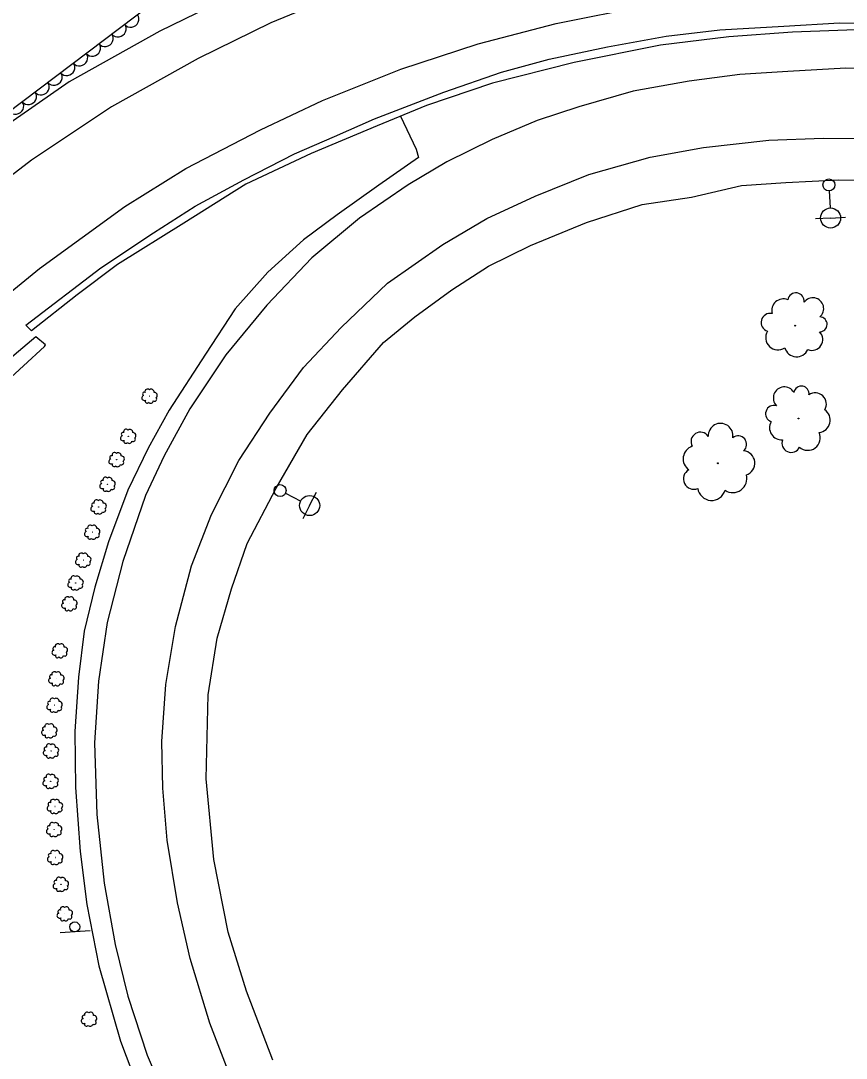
# Model space of a CAD drawing. Extents: x 1722896 to 1754269, y 648279 to 666297.
# Drawn here: x 1729915.1 to 1730120.8, y 652833.1 to 653091.8 of the extents above; entities that cross this region are included whole.
import ezdxf

# ---------------------------------------------------------------- set-up
doc = ezdxf.new("R2010")
doc.units = 0
for name, color, linetype in [('DESIGN - CENTERLINE - Proposed', 7, 'Continuous'), ('DESIGN - PUBLIC HEARING - Shapes', 7, 'Continuous'), ('DESIGN - SCRATCH - User 1', 7, 'Continuous'), ('SURVEY - CENTERLINE - Preliminary Text', 7, 'Continuous'), ('SURVEY - DTM - Breaklines', 7, 'Continuous'), ('SURVEY - VEGETATION - Features with Text', 7, 'Continuous')]:
    doc.layers.add(name, color=color, linetype=linetype)

msp = doc.modelspace()

# ---------------------------------------------------------------- linework, layer by layer
at = {"layer": 'DESIGN - CENTERLINE - Proposed'}
for points in [[(1729918.79, 653012.97), (1729908.45, 653004.21), (1729889.3, 652988), (1729869.9, 652970.98), (1729850.22, 652952.37), (1729834.24, 652938.38), (1729819.76, 652926.99), (1729805.42, 652917.07), (1729785.25, 652904.54), (1729759.89, 652889.67), (1729730.02, 652871.99), (1729702.67, 652857.04), (1729675.12, 652841.54), (1729661.54, 652833.99), (1729645.6, 652822.92)], [(1729650.39, 652822.4), (1729669.11, 652833.94), (1729685.58, 652843.22), (1729701.57, 652852.34), (1729723.6, 652864.12), (1729745.21, 652876.66), (1729771.43, 652891.94), (1729801.13, 652909.96), (1729820.71, 652922.64), (1729840.32, 652938.51), (1729856.27, 652953), (1729876.96, 652972.55), (1729894.32, 652987.62), (1729910.53, 653000.93), (1729920.94, 653010.53), (1729921.24, 653010.94), (1729918.79, 653012.97)]]:
    msp.add_lwpolyline(points, dxfattribs=at)
at = {"layer": 'DESIGN - PUBLIC HEARING - Shapes'}
msp.add_line((1729932.35, 652864.89), (1729924.87, 652864.39), dxfattribs=at)
msp.add_circle((1729928.51, 652865.86), 1.25, dxfattribs=at)
at = {"layer": 'DESIGN - SCRATCH - User 1'}
msp.add_lwpolyline([(1730132.26, 653089.87), (1730107.39, 653088.91), (1730091.54, 653087.74), (1730074.49, 653085.66), (1730053.03, 653081.35), (1730032.62, 653076.2), (1730016.22, 653070.65), (1730003.9, 653065.57), (1729987.41, 653058.66), (1729971.13, 653051.01), (1729955.69, 653041.31), (1729939.18, 653030.98), (1729929.08, 653023.44), (1729917.73, 653014.48), (1729916.3, 653015.87), (1729935, 653030.21), (1729948.11, 653038.88), (1729958.54, 653045.52), (1729970.66, 653052.15), (1729983.26, 653058.56), (1729993.29, 653062.95), (1730003.19, 653067.3), (1730020.52, 653073.98), (1730034.89, 653079), (1730046.77, 653082.16), (1730061.27, 653085.26), (1730075.91, 653087.97), (1730089.31, 653089.5), (1730105.22, 653090.42), (1730119.13, 653091.22), (1730136.63, 653090.93)], dxfattribs=at)
at = {"layer": 'SURVEY - CENTERLINE - Preliminary Text'}
for points in [[(1730362.3, 653063.75), (1730350.72, 653067.99), (1730336.54, 653075.2), (1730316.12, 653087.14), (1730300.23, 653095.7), (1730282.19, 653104.99), (1730262.41, 653113.24), (1730240.77, 653120.96), (1730224.26, 653125.41), (1730207.04, 653129.98), (1730185.21, 653134.51), (1730165.59, 653136.54), (1730146.46, 653137.7), (1730127.64, 653137.63), (1730110.29, 653137.15), (1730091.34, 653135.54), (1730070.47, 653132.32), (1730041.15, 653126.24), (1730013.26, 653117.4), (1730002.02, 653113.35), (1729982.83, 653105.36), (1729949.74, 653089.2), (1729927.16, 653076.55), (1729908.44, 653063.57)], [(1730133.67, 653122.7), (1730114.18, 653122.59), (1730096.09, 653121.6), (1730079.85, 653120.32), (1730057.44, 653116.67), (1730042.92, 653113.36), (1730023.51, 653108.26), (1730002.5, 653101.61), (1729977.37, 653091.27), (1729959.27, 653082.35), (1729937.7, 653070.3), (1729917.76, 653057.05), (1729901.05, 653044.26)], [(1729888.56, 653004.56), (1729919.72, 653030.04), (1729941.02, 653045.48), (1729956.17, 653054.97), (1729974.82, 653064.62), (1729990.25, 653071.93), (1730009.76, 653079.68), (1730029.07, 653085.99), (1730048.47, 653091.06), (1730071.06, 653095.55), (1730094.55, 653098.19), (1730121.45, 653099.82), (1730151.73, 653098.67), (1730177.58, 653095.84), (1730196.61, 653092.11), (1730216.98, 653086.98), (1730237.21, 653079.95), (1730255.71, 653072.97), (1730273, 653065.23), (1730295.5, 653053.66), (1730309.55, 653044.72), (1730326.38, 653033.21), (1730341.89, 653021.08), (1730361.12, 653002.94)], [(1730134.71, 653079.73), (1730120.71, 653079.96), (1730106.27, 653079.15), (1730094.29, 653078.4), (1730081.63, 653076.68), (1730067.7, 653074.2), (1730054.16, 653070.3), (1730043.79, 653066.87), (1730032.59, 653062.21), (1730021.22, 653056.61), (1730011.63, 653050.88), (1729999.5, 653042.6), (1729987.61, 653032.63), (1729976.35, 653020.84), (1729966.14, 653008.46), (1729957.22, 652995.02), (1729950.77, 652983.27), (1729946.17, 652973.42), (1729940.46, 652956.96), (1729936.58, 652941.76), (1729934.47, 652927.11), (1729933.42, 652911.72), (1729934.02, 652893.85), (1729935.87, 652876.74), (1729938.57, 652861.45), (1729941.73, 652848.56), (1729946.58, 652833.88), (1729952.54, 652819.9)], [(1730009.69, 653067.99), (1730013.59, 653059.79), (1730014.17, 653057.67), (1730004.33, 653050.81), (1729993.94, 653043.41), (1729985.55, 653037.14), (1729976.65, 653029.11), (1729968.52, 653019.93), (1729961.14, 653008.62), (1729952.04, 652994.68), (1729946.84, 652985.22), (1729941.75, 652974.77), (1729936.92, 652961.83), (1729933.55, 652950.54), (1729930.82, 652939.61), (1729929.45, 652928.12), (1729928.54, 652914.54), (1729928.67, 652900.61), (1729929.89, 652884.7), (1729931.56, 652871.47), (1729934.53, 652856.18), (1729939.91, 652837.37), (1729945.6, 652822.41)], [(1729966.76, 652829.99), (1729962.14, 652841.86), (1729957.31, 652857.96), (1729954.1, 652871.83), (1729951.53, 652887.51), (1729950.47, 652900.48), (1729950.19, 652912.08), (1729951.23, 652926.28), (1729953.59, 652940.79), (1729957.59, 652955.92), (1729962.61, 652968.68), (1729969.44, 652982.18), (1729977.1, 652993.96), (1729985.53, 653005.32), (1729994.94, 653015.33), (1730006.5, 653026.35), (1730020.28, 653036), (1730031.23, 653042.46), (1730043.3, 653048.05), (1730056.66, 653053.46), (1730071.9, 653057.8), (1730085.19, 653060.21), (1730101.49, 653061.98), (1730115.03, 653062.53), (1730126.73, 653062.44)], [(1729977.88, 652832.62), (1729971.33, 652849.87), (1729966.78, 652864.59), (1729963.21, 652882.65), (1729961.28, 652902.78), (1729961.8, 652923.68), (1729964, 652937.85), (1729967.55, 652950.18), (1729971.48, 652961.49), (1729978.73, 652975.27), (1729986.44, 652988.6), (1729995.22, 652999.8), (1730005.48, 653011.56), (1730013.27, 653017.96), (1730022.52, 653024.68), (1730031.67, 653030.61), (1730042.14, 653035.71), (1730056.07, 653041.49), (1730069.94, 653045.94), (1730082.27, 653047.81), (1730094.66, 653050.67), (1730105.79, 653051.44), (1730118.85, 653052.08), (1730133.38, 653052.05)]]:
    msp.add_lwpolyline(points, dxfattribs=at)
at = {"layer": 'SURVEY - DTM - Breaklines'}
for p, q in [((1730116.57, 653049.34), (1730116.78, 653045.1)), ((1730116.91, 653042.6), (1730113.16, 653042.41)), ((1730116.91, 653042.6), (1730120.65, 653042.79)), ((1729981.04, 652973.96), (1729984.83, 652972.04)), ((1729987.06, 652970.92), (1729988.75, 652974.27)), ((1729987.06, 652970.92), (1729985.38, 652967.57))]:
    msp.add_line(p, q, dxfattribs=at)
for centre, radius in [((1730116.49, 653050.84), 1.5), ((1730116.91, 653042.6), 2.5), ((1729979.7, 652974.63), 1.5), ((1729987.06, 652970.92), 2.5)]:
    msp.add_circle(centre, radius, dxfattribs=at)
at = {"layer": 'SURVEY - VEGETATION - Features with Text'}
msp.add_lwpolyline([(1730149.2, 653145.45), (1730101.95, 653150.95), (1730068.96, 653143.28), (1730032.16, 653141.41), (1729975.99, 653117.37), (1729899.53, 653059.57)], dxfattribs=at)
for centre, radius in [((1730108.1, 653015.77), 0.0947), ((1729947.18, 652998.2), 0.022), ((1730108.92, 652992.63), 0.0964), ((1729941.86, 652988.17), 0.022), ((1729938.96, 652982.36), 0.022), ((1730088.8, 652981.45), 0.108), ((1729936.7, 652976.21), 0.022), ((1729934.47, 652970.56), 0.022), ((1729932.89, 652964.26), 0.022), ((1729930.65, 652957.3), 0.022), ((1729928.73, 652951.61), 0.022), ((1729927.19, 652946.42), 0.022), ((1729924.8, 652934.7), 0.022), ((1729923.96, 652927.72), 0.022), ((1729923.5, 652921.13), 0.022), ((1729922.2, 652914.74), 0.022), ((1729922.61, 652909.71), 0.022), ((1729922.52, 652902.15), 0.022), ((1729923.59, 652895.89), 0.022), ((1729923.4, 652890.12), 0.022), ((1729923.66, 652883.16), 0.022), ((1729925.07, 652876.48), 0.022), ((1729926.05, 652869.13), 0.022), ((1729932.09, 652842.85), 0.022)]:
    msp.add_circle(centre, radius, dxfattribs=at)
for centre, radius, start, end in [((1730108.26, 653021.88), 2.06, 352.7161, 170.0353), ((1730105.14, 653019.52), 2.92, 68.0032, 194.8488), ((1730112.48, 653020), 2.71, 310.0974, 143.5171), ((1730101.85, 653016.56), 2.27, 78.1621, 253.1623), ((1730114.19, 653016.07), 1.86, 270.0768, 88.8224), ((1730103.8, 653012.76), 3.07, 147.9092, 303.7477), ((1730112.26, 653012.3), 2.71, 247.9606, 44.7495), ((1730108.46, 653011.11), 3.09, 197.0133, 334.5376), ((1729946.65, 652999.34), 0.631, 42.7522, 199.5411), ((1729947.57, 652999.22), 0.719, 351.805, 129.3292), ((1730105.39, 652997.73), 2.76, 30.7478, 224.1675), ((1730109.63, 652998.79), 1.9, 350.7271, 169.4728), ((1729945.84, 652997.75), 0.629, 104.8891, 298.3088), ((1729945.87, 652998.74), 0.433, 64.8684, 243.614), ((1729946.54, 652996.93), 0.479, 147.5077, 324.8269), ((1729947.43, 652997.12), 0.679, 222.7948, 349.6405), ((1729948.42, 652997.42), 0.527, 232.9537, 47.954), ((1729948.38, 652998.41), 0.714, 302.7008, 98.5393), ((1730113.1, 652996.23), 2.76, 328.611, 125.3999), ((1730102.81, 652993.8), 2.1, 73.3665, 250.6856), ((1730113.66, 652992.22), 3.15, 277.6637, 55.1879), ((1730104.66, 652990.27), 2.97, 148.6535, 275.4992), ((1729941.32, 652989.31), 0.631, 42.7522, 199.5411), ((1729942.24, 652989.19), 0.719, 351.805, 129.3292), ((1730084.46, 652986.86), 2.34, 32.862, 210.1811), ((1730089.5, 652988.33), 3.08, 350.2433, 183.663), ((1729940.52, 652987.71), 0.629, 104.8891, 298.3088), ((1729940.55, 652988.71), 0.433, 64.8684, 243.614), ((1729941.22, 652986.9), 0.479, 147.5077, 324.8269), ((1729942.11, 652987.09), 0.679, 222.7948, 349.6405), ((1729943.09, 652987.39), 0.527, 232.9537, 47.954), ((1729943.06, 652988.38), 0.714, 302.7008, 98.5393), ((1730093.86, 652986.16), 2.12, 310.2226, 128.9682), ((1730107.09, 652986.48), 2.31, 158.8124, 333.8127), ((1730111.23, 652987.81), 3.13, 228.5595, 24.398), ((1729938.43, 652983.5), 0.631, 42.7522, 199.5411), ((1729939.34, 652983.37), 0.719, 351.805, 129.3292), ((1730083.47, 652982.53), 3.32, 108.149, 234.9947), ((1730094.95, 652981.48), 3.08, 288.1064, 84.8954), ((1729937.62, 652981.9), 0.629, 104.8891, 298.3088), ((1729937.65, 652982.89), 0.433, 64.8684, 243.614), ((1729940.19, 652981.57), 0.527, 232.9537, 47.954), ((1729940.16, 652982.56), 0.714, 302.7008, 98.5393), ((1729938.32, 652981.09), 0.479, 147.5077, 324.8269), ((1729939.21, 652981.27), 0.679, 222.7948, 349.6405), ((1730082.79, 652977.55), 2.57, 118.3079, 293.3082), ((1729935.36, 652975.75), 0.629, 104.8891, 298.3088), ((1729935.39, 652976.75), 0.433, 64.8684, 243.614), ((1729936.17, 652977.35), 0.631, 42.7522, 199.5411), ((1729937.09, 652977.22), 0.719, 351.805, 129.3292), ((1729937.91, 652976.41), 0.714, 302.7008, 98.5393), ((1730092.52, 652977.66), 3.51, 237.1592, 14.6834), ((1729936.06, 652974.94), 0.479, 147.5077, 324.8269), ((1729936.95, 652975.12), 0.679, 222.7948, 349.6405), ((1729937.94, 652975.42), 0.527, 232.9537, 47.954), ((1730087.26, 652975.68), 3.49, 188.055, 343.8935), ((1729933.16, 652971.1), 0.433, 64.8684, 243.614), ((1729933.94, 652971.7), 0.631, 42.7522, 199.5411), ((1729934.86, 652971.58), 0.719, 351.805, 129.3292), ((1729935.68, 652970.77), 0.714, 302.7008, 98.5393), ((1729933.13, 652970.1), 0.629, 104.8891, 298.3088), ((1729933.84, 652969.29), 0.479, 147.5077, 324.8269), ((1729934.73, 652969.48), 0.679, 222.7948, 349.6405), ((1729935.71, 652969.78), 0.527, 232.9537, 47.954), ((1729932.36, 652965.4), 0.631, 42.7522, 199.5411), ((1729933.27, 652965.28), 0.719, 351.805, 129.3292), ((1729931.55, 652963.81), 0.629, 104.8891, 298.3088), ((1729931.58, 652964.8), 0.433, 64.8684, 243.614), ((1729934.12, 652963.48), 0.527, 232.9537, 47.954), ((1729934.09, 652964.47), 0.714, 302.7008, 98.5393), ((1729932.25, 652962.99), 0.479, 147.5077, 324.8269), ((1729933.14, 652963.18), 0.679, 222.7948, 349.6405), ((1729929.34, 652957.84), 0.433, 64.8684, 243.614), ((1729930.12, 652958.44), 0.631, 42.7522, 199.5411), ((1729931.03, 652958.32), 0.719, 351.805, 129.3292), ((1729931.85, 652957.51), 0.714, 302.7008, 98.5393), ((1729929.31, 652956.84), 0.629, 104.8891, 298.3088), ((1729930.01, 652956.03), 0.479, 147.5077, 324.8269), ((1729930.9, 652956.22), 0.679, 222.7948, 349.6405), ((1729931.89, 652956.52), 0.527, 232.9537, 47.954), ((1729928.2, 652952.76), 0.631, 42.7522, 199.5411), ((1729929.12, 652952.63), 0.719, 351.805, 129.3292), ((1729927.39, 652951.16), 0.629, 104.8891, 298.3088), ((1729927.42, 652952.15), 0.433, 64.8684, 243.614), ((1729928.1, 652950.34), 0.479, 147.5077, 324.8269), ((1729928.99, 652950.53), 0.679, 222.7948, 349.6405), ((1729929.97, 652950.83), 0.527, 232.9537, 47.954), ((1729929.94, 652951.82), 0.714, 302.7008, 98.5393), ((1729926.66, 652947.57), 0.631, 42.7522, 199.5411), ((1729927.58, 652947.44), 0.719, 351.805, 129.3292), ((1729925.85, 652945.97), 0.629, 104.8891, 298.3088), ((1729925.88, 652946.96), 0.433, 64.8684, 243.614), ((1729926.56, 652945.16), 0.479, 147.5077, 324.8269), ((1729927.45, 652945.34), 0.679, 222.7948, 349.6405), ((1729928.43, 652945.64), 0.527, 232.9537, 47.954), ((1729928.4, 652946.63), 0.714, 302.7008, 98.5393), ((1729923.46, 652934.25), 0.629, 104.8891, 298.3088), ((1729923.49, 652935.24), 0.433, 64.8684, 243.614), ((1729924.26, 652935.85), 0.631, 42.7522, 199.5411), ((1729925.18, 652935.72), 0.719, 351.805, 129.3292), ((1729926, 652934.91), 0.714, 302.7008, 98.5393), ((1729924.16, 652933.43), 0.479, 147.5077, 324.8269), ((1729925.05, 652933.62), 0.679, 222.7948, 349.6405), ((1729926.03, 652933.92), 0.527, 232.9537, 47.954), ((1729922.62, 652927.27), 0.629, 104.8891, 298.3088), ((1729922.65, 652928.26), 0.433, 64.8684, 243.614), ((1729923.43, 652928.87), 0.631, 42.7522, 199.5411), ((1729924.35, 652928.74), 0.719, 351.805, 129.3292), ((1729925.2, 652926.94), 0.527, 232.9537, 47.954), ((1729925.16, 652927.93), 0.714, 302.7008, 98.5393), ((1729923.32, 652926.45), 0.479, 147.5077, 324.8269), ((1729924.21, 652926.64), 0.679, 222.7948, 349.6405), ((1729922.19, 652921.67), 0.433, 64.8684, 243.614), ((1729922.97, 652922.27), 0.631, 42.7522, 199.5411), ((1729923.88, 652922.14), 0.719, 351.805, 129.3292), ((1729924.7, 652921.34), 0.714, 302.7008, 98.5393), ((1729922.16, 652920.67), 0.629, 104.8891, 298.3088), ((1729922.86, 652919.86), 0.479, 147.5077, 324.8269), ((1729923.75, 652920.05), 0.679, 222.7948, 349.6405), ((1729924.73, 652920.34), 0.527, 232.9537, 47.954), ((1729920.86, 652914.29), 0.629, 104.8891, 298.3088), ((1729920.89, 652915.28), 0.433, 64.8684, 243.614), ((1729921.67, 652915.88), 0.631, 42.7522, 199.5411), ((1729922.59, 652915.76), 0.719, 351.805, 129.3292), ((1729923.44, 652913.96), 0.527, 232.9537, 47.954), ((1729923.41, 652914.95), 0.714, 302.7008, 98.5393), ((1729921.57, 652913.47), 0.479, 147.5077, 324.8269), ((1729922.46, 652913.66), 0.679, 222.7948, 349.6405), ((1729921.27, 652909.25), 0.629, 104.8891, 298.3088), ((1729921.3, 652910.25), 0.433, 64.8684, 243.614), ((1729922.08, 652910.85), 0.631, 42.7522, 199.5411), ((1729923, 652910.72), 0.719, 351.805, 129.3292), ((1729923.85, 652908.92), 0.527, 232.9537, 47.954), ((1729923.82, 652909.92), 0.714, 302.7008, 98.5393), ((1729921.97, 652908.44), 0.479, 147.5077, 324.8269), ((1729922.86, 652908.63), 0.679, 222.7948, 349.6405), ((1729921.99, 652903.29), 0.631, 42.7522, 199.5411), ((1729922.9, 652903.17), 0.719, 351.805, 129.3292), ((1729921.18, 652901.7), 0.629, 104.8891, 298.3088), ((1729921.21, 652902.69), 0.433, 64.8684, 243.614), ((1729923.75, 652901.37), 0.527, 232.9537, 47.954), ((1729923.72, 652902.36), 0.714, 302.7008, 98.5393), ((1729921.88, 652900.88), 0.479, 147.5077, 324.8269), ((1729922.77, 652901.07), 0.679, 222.7948, 349.6405), ((1729922.28, 652896.43), 0.433, 64.8684, 243.614), ((1729923.06, 652897.03), 0.631, 42.7522, 199.5411), ((1729923.98, 652896.9), 0.719, 351.805, 129.3292), ((1729924.8, 652896.09), 0.714, 302.7008, 98.5393), ((1729922.25, 652895.43), 0.629, 104.8891, 298.3088), ((1729922.95, 652894.62), 0.479, 147.5077, 324.8269), ((1729923.84, 652894.8), 0.679, 222.7948, 349.6405), ((1729924.83, 652895.1), 0.527, 232.9537, 47.954), ((1729922.09, 652890.66), 0.433, 64.8684, 243.614), ((1729922.87, 652891.26), 0.631, 42.7522, 199.5411), ((1729923.78, 652891.14), 0.719, 351.805, 129.3292), ((1729924.6, 652890.33), 0.714, 302.7008, 98.5393), ((1729922.06, 652889.66), 0.629, 104.8891, 298.3088), ((1729922.76, 652888.85), 0.479, 147.5077, 324.8269), ((1729923.65, 652889.04), 0.679, 222.7948, 349.6405), ((1729924.63, 652889.34), 0.527, 232.9537, 47.954), ((1729922.32, 652882.7), 0.629, 104.8891, 298.3088), ((1729922.35, 652883.69), 0.433, 64.8684, 243.614), ((1729923.13, 652884.3), 0.631, 42.7522, 199.5411), ((1729924.04, 652884.17), 0.719, 351.805, 129.3292), ((1729924.86, 652883.36), 0.714, 302.7008, 98.5393), ((1729923.02, 652881.89), 0.479, 147.5077, 324.8269), ((1729923.91, 652882.07), 0.679, 222.7948, 349.6405), ((1729924.89, 652882.37), 0.527, 232.9537, 47.954), ((1729924.54, 652877.62), 0.631, 42.7522, 199.5411), ((1729925.46, 652877.49), 0.719, 351.805, 129.3292), ((1729923.73, 652876.02), 0.629, 104.8891, 298.3088), ((1729923.76, 652877.02), 0.433, 64.8684, 243.614), ((1729924.43, 652875.21), 0.479, 147.5077, 324.8269), ((1729926.31, 652875.69), 0.527, 232.9537, 47.954), ((1729926.27, 652876.68), 0.714, 302.7008, 98.5393), ((1729925.32, 652875.39), 0.679, 222.7948, 349.6405), ((1729925.52, 652870.27), 0.631, 42.7522, 199.5411), ((1729926.43, 652870.15), 0.719, 351.805, 129.3292), ((1729924.71, 652868.68), 0.629, 104.8891, 298.3088), ((1729924.74, 652869.67), 0.433, 64.8684, 243.614), ((1729925.41, 652867.86), 0.479, 147.5077, 324.8269), ((1729926.3, 652868.05), 0.679, 222.7948, 349.6405), ((1729927.28, 652868.35), 0.527, 232.9537, 47.954), ((1729927.25, 652869.34), 0.714, 302.7008, 98.5393), ((1729931.56, 652844), 0.631, 42.7522, 199.5411), ((1729932.48, 652843.87), 0.719, 351.805, 129.3292), ((1729930.75, 652842.4), 0.629, 104.8891, 298.3088), ((1729930.78, 652843.39), 0.433, 64.8684, 243.614), ((1729931.45, 652841.58), 0.479, 147.5077, 324.8269), ((1729933.33, 652842.07), 0.527, 232.9537, 47.954), ((1729933.3, 652843.06), 0.714, 302.7008, 98.5393), ((1729932.34, 652841.77), 0.679, 222.7948, 349.6405)]:
    msp.add_arc(centre, radius, start, end, dxfattribs=at)
for centre in [(1729942.56, 653092.09), (1729939.37, 653089.68), (1729936.17, 653087.27), (1729932.98, 653084.86), (1729929.79, 653082.45), (1729926.6, 653080.03), (1729923.41, 653077.62), (1729920.22, 653075.21), (1729917.03, 653072.8), (1729913.84, 653070.39)]:
    msp.add_ellipse(centre, major_axis=(-1.6, -1.21), ratio=0.940188, start_param=0, end_param=3.141593, dxfattribs=at)

doc.saveas('drawing.dxf')
